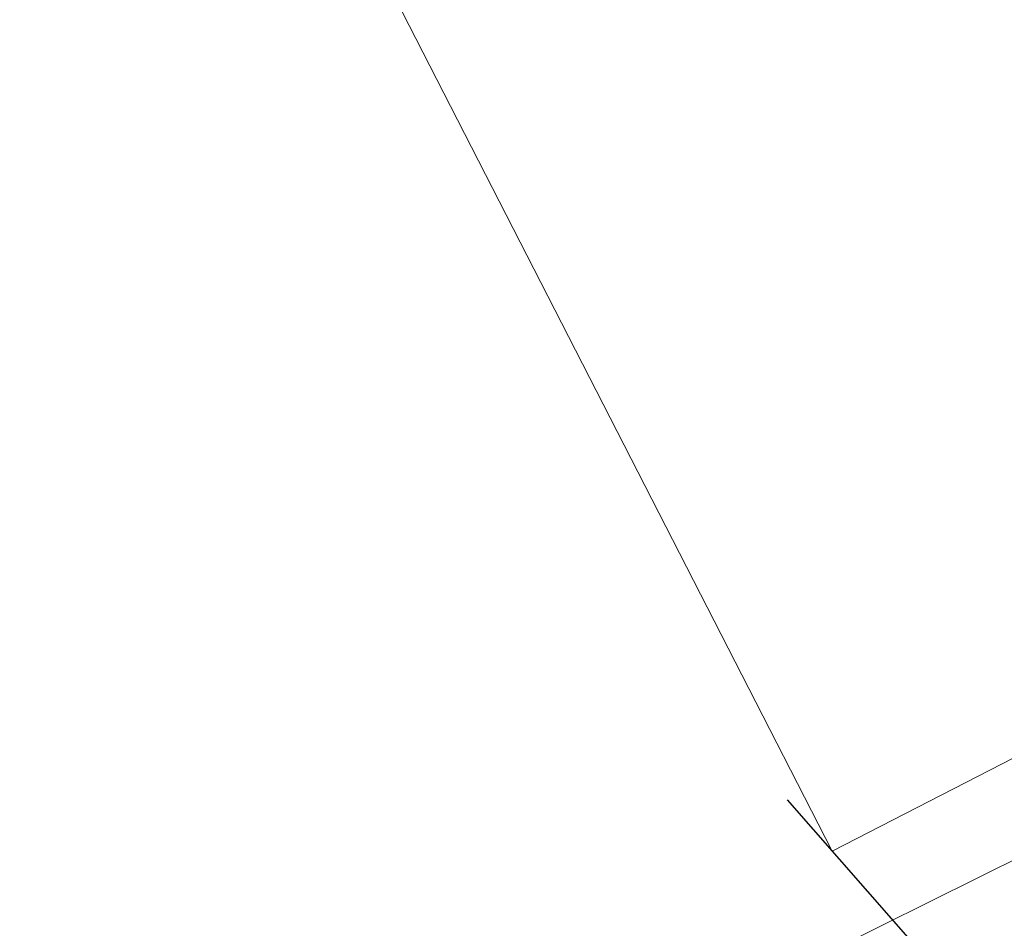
# Model space of a CAD drawing. Header units: metres. Extents: x 163628 to 167855, y 402678 to 405435.
# Tile 266 of 656: x 165642.003 to 165642.33, y 404042.919 to 404043.221. Entities that reach past the tile are written whole.
import ezdxf

# ---------------------------------------------------------------- set-up
doc = ezdxf.new("R2010")
doc.units = ezdxf.units.M
doc.linetypes.add('X-CA190022.004-UO-DWM_Snelfietsroute$0$VH-OPSLUITBAND_80X200', pattern=[14, 8, -2, 2, -2])
doc.linetypes.add('X-CA190022.004-UO-WHM_Riolering gemeente_NLCS_v0.2$0$RI-GWA', pattern=[18.45, 6, -1.8, 1.75, -1.8, 1.75, -1.8, 1.75, -1.8])
doc.layers.get('0').update_dxf_attribs({"lineweight": 25})
for name, color, linetype, lineweight in [('X-CA190022.004-UO-DTM inmeting$0$B-WE-IE-TERREINAFSCHEIDING_KUNSTMATIG_MUUR-G', 246, 'X-CA190022.004-UO-DTM inmeting$0$IE-TERREINAFSCHEIDING-KUNSTMATIG-DICHT', 0), ('X-CA190022.004-UO-DWM_Snelfietsroute$0$N-WE-VH-KANTOPSLUITING_OPSLUITBAND_80X200-G', 125, 'X-CA190022.004-UO-DWM_Snelfietsroute$0$VH-OPSLUITBAND_80X200', 25), ('X-CA190022.004-UO-WHM_Riolering gemeente_NLCS_v0.2$0$B-WE-RI-GWA_TRANSPORTLEIDING-G', 214, 'X-CA190022.004-UO-WHM_Riolering gemeente_NLCS_v0.2$0$RI-GWA', 15)]:
    doc.layers.add(name, color=color, linetype=linetype, lineweight=lineweight)
doc.layers.add('X-CA190022.004-UO-DTM inmeting$0$X-XX-AL-MEETPUNT-S', color=246, linetype='Continuous', lineweight=0, plot=False)
doc.linetypes.add('X-CA190022.004-UO-DTM inmeting$0$IE-TERREINAFSCHEIDING-KUNSTMATIG-DICHT', pattern='A,8,-1,[82,NLCS.SHX,S=0.75,R=90,X=0,Y=0],-1', length=10)

# ---------------------------------------------------------------- blocks, each defined once
blk = doc.blocks.new('X-CA190022.004-UO-DTM inmeting$0$punt')
at = {"color": 0, "lineweight": -2}
blk.add_line((0, 0), (0, 0), dxfattribs=at)

msp = doc.modelspace()

# ---------------------------------------------------------------- linework, layer by layer
at = {"layer": 'X-CA190022.004-UO-DTM inmeting$0$B-WE-IE-TERREINAFSCHEIDING_KUNSTMATIG_MUUR-G'}
for p, q in [((165642.273, 404042.945, 9.221), (165642.016, 404043.447, 9.262)), ((165642.799, 404043.216, 9.186), (165642.273, 404042.945, 9.221))]:
    msp.add_line(p, q, dxfattribs=at)
at = {"layer": 'X-CA190022.004-UO-DWM_Snelfietsroute$0$N-WE-VH-KANTOPSLUITING_OPSLUITBAND_80X200-G', "ltscale": 0.2, "flags": 128}
msp.add_lwpolyline([(165642.25803, 404042.96204), (165642.80644, 404042.33802), (165654.37851, 404047.96353), (165653.844, 404048.754)], dxfattribs=at)
at = {"layer": 'X-CA190022.004-UO-WHM_Riolering gemeente_NLCS_v0.2$0$B-WE-RI-GWA_TRANSPORTLEIDING-G'}
msp.add_line((165686.944, 404065.152), (165627.104, 404035.36), dxfattribs=at)

# ---------------------------------------------------------------- block references
at = {"layer": 'X-CA190022.004-UO-DTM inmeting$0$X-XX-AL-MEETPUNT-S', "linetype": 'ByBlock', "lineweight": -2}
msp.add_blockref('X-CA190022.004-UO-DTM inmeting$0$punt', (165642.273, 404042.945, 9.221), dxfattribs=at)

doc.saveas('drawing.dxf')
